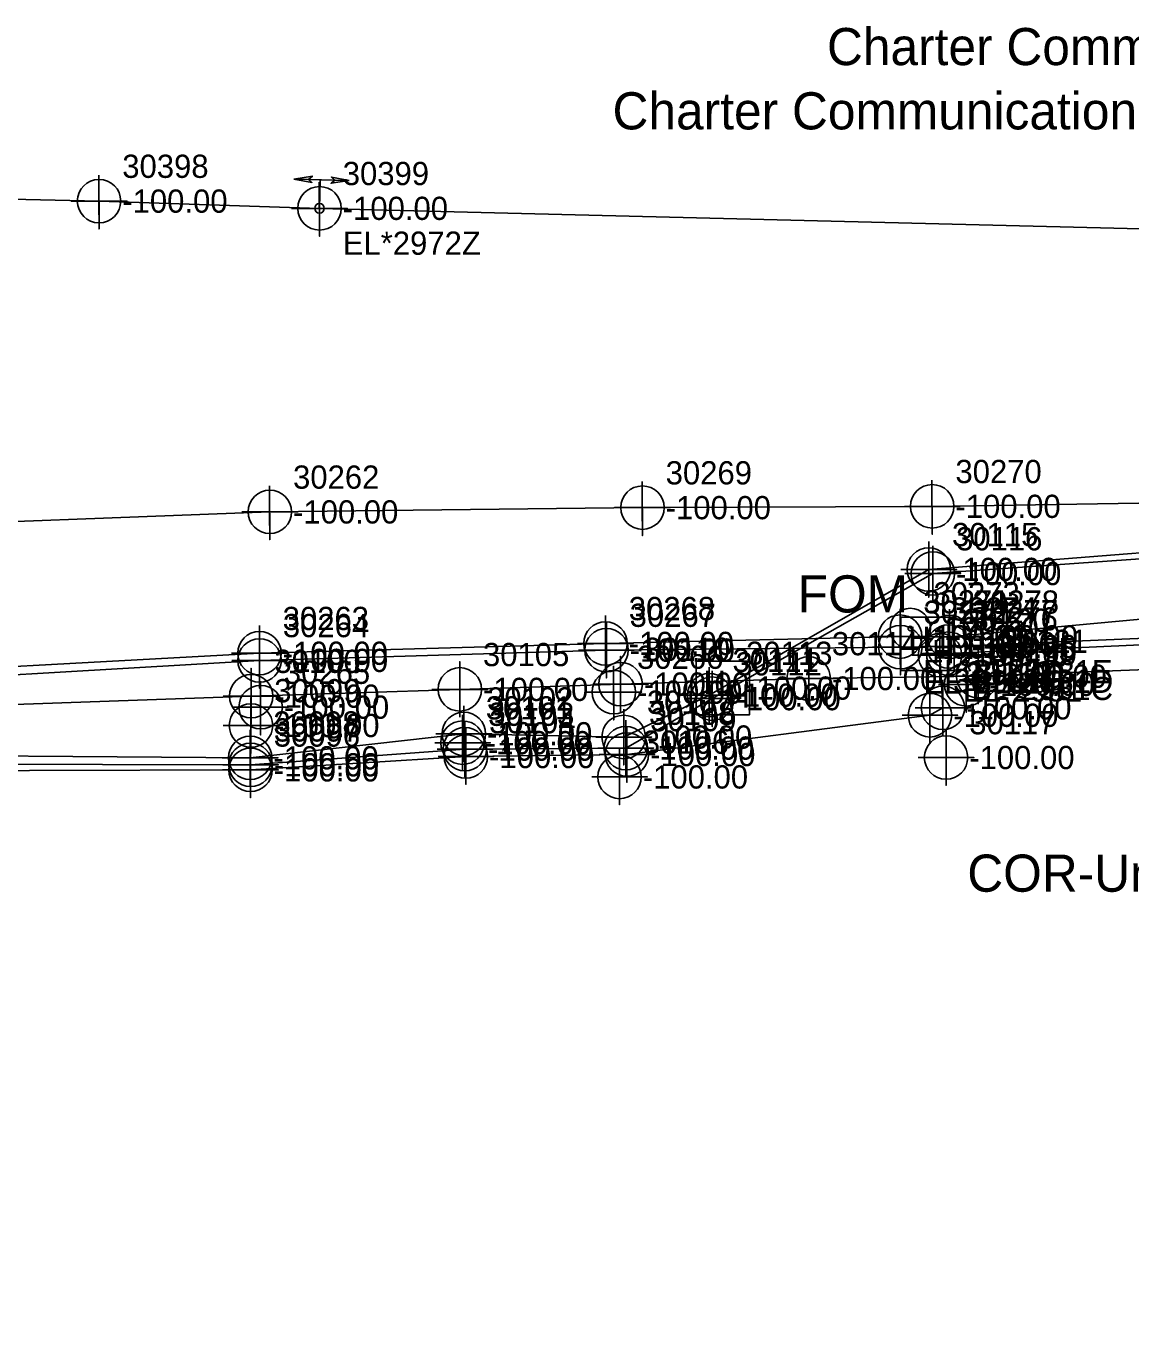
# Model space of a CAD drawing. Extents: x 2083698 to 2094313, y 743246 to 752873.
# Drawn here: x 2089340.7 to 2089459.7, y 744687.1 to 744827.1 of the extents above; entities that cross this region are included whole.
import ezdxf

# ---------------------------------------------------------------- set-up
doc = ezdxf.new("R2010")
doc.units = 0
for name, color, linetype in [('COGO Default Chain', 7, 'Continuous'), ('COGO Default Curve', 7, 'Continuous'), ('COGO Default Parcel', 7, 'Continuous'), ('COGO Default Point Number', 7, 'Continuous'), ('Default Symbol CELL', 7, 'Continuous'), ('Default Symbol Cogo Number', 7, 'Continuous'), ('Exist Property Corner CELL', 7, 'Continuous'), ('Exist Property Corner Cogo Comment', 7, 'Continuous'), ('Exist Property Deed Book Text', 7, 'Continuous'), ('Exist Property Line', 7, 'Continuous'), ('Exist Property Line Leader', 7, 'Continuous'), ('Exist Property Owner Text', 7, 'Continuous'), ('Exist Right of Way Line', 7, 'Continuous'), ('Exist Right of Way Line Leader', 7, 'Continuous'), ('Exist Right of Way Line Text', 7, 'Continuous'), ('Exist Utilities Gas UG Line SUE LOS B', 7, 'Continuous'), ('Exist Utilities Other Located Object CELL', 7, 'Continuous'), ('Exist Utilities Other Located Object Text', 7, 'Continuous'), ('Exist Utilities Telephone Change of Service SUE CELL', 7, 'Continuous'), ('Exist Utilities Telephone UG Conduit SUE LOS B', 7, 'Continuous'), ('Exist Utilities Telephone UG Conduit SUE LOS B Text', 7, 'Continuous'), ('Exist Utilities Telephone UG Conduit SUE LOS D', 7, 'Continuous'), ('Exist Utilities TV UG Cable SUE LOS B', 7, 'Continuous'), ('Exist Utilities TV UG Cable SUE LOS B Text', 7, 'Continuous'), ('Old_Level_20', 7, 'Continuous'), ('Scratch_Level_0', 7, 'Continuous'), ('Scratch_Level_2', 7, 'Continuous'), ('Scratch_Level_3', 7, 'Continuous')]:
    doc.layers.add(name, color=color, linetype=linetype)

msp = doc.modelspace()

# ---------------------------------------------------------------- linework, layer by layer
at = {"layer": 'COGO Default Curve'}
for points in [[(2089401.76, 744756.19), (2089407.76, 744756.19), (2089404.76, 744756.19), (2089404.76, 744759.19), (2089404.76, 744753.19)], [(2089422.01, 744756.79), (2089428.01, 744756.79), (2089425.01, 744756.79), (2089425.01, 744759.79), (2089425.01, 744753.79)], [(2089440.27, 744757.04), (2089446.27, 744757.04), (2089443.27, 744757.04), (2089443.27, 744760.04), (2089443.27, 744754.04)], [(2089361.98, 744754.89), (2089367.98, 744754.89), (2089364.98, 744754.89), (2089364.98, 744757.89), (2089364.98, 744751.89)], [(2089384.44, 744755.62), (2089390.44, 744755.62), (2089387.44, 744755.62), (2089387.44, 744758.62), (2089387.44, 744752.62)]]:
    msp.add_lwpolyline(points, dxfattribs=at)
for centre in [(2089425.01, 744756.79), (2089443.27, 744757.04), (2089387.44, 744755.62), (2089404.76, 744756.19), (2089364.98, 744754.89)]:
    msp.add_circle(centre, 2.34, dxfattribs=at)
at = {"layer": 'COGO Default Point Number'}
for points in [[(2089364.96, 744754.73), (2089364.96, 744748.73), (2089364.96, 744751.73), (2089367.96, 744751.73), (2089361.96, 744751.73)], [(2089387.74, 744752.88), (2089387.74, 744746.88), (2089387.74, 744749.88), (2089390.74, 744749.88), (2089384.74, 744749.88)], [(2089439.8, 744751.28), (2089439.8, 744745.28), (2089439.8, 744748.28), (2089442.8, 744748.28), (2089436.8, 744748.28)], [(2089404.65, 744749.19), (2089404.65, 744743.19), (2089404.65, 744746.19), (2089407.65, 744746.19), (2089401.65, 744746.19)]]:
    msp.add_lwpolyline(points, dxfattribs=at)
for centre in [(2089364.96, 744751.73), (2089387.74, 744749.88), (2089439.8, 744748.28), (2089404.65, 744746.19)]:
    msp.add_circle(centre, 2.34, dxfattribs=at)
at = {"layer": 'Exist Property Deed Book Text'}
for p, q in [((2089437.81, 744760.53), (2089437.81, 744760.53)), ((2089415.77, 744755.76), (2089415.77, 744755.76))]:
    msp.add_line(p, q, dxfattribs=at)
for points in [[(2089434.93, 744757.66), (2089440.68, 744757.66), (2089440.68, 744763.41), (2089434.93, 744763.41), (2089434.93, 744757.66)], [(2089412.9, 744752.89), (2089418.65, 744752.89), (2089418.65, 744758.64), (2089412.9, 744758.64), (2089412.9, 744752.89)]]:
    msp.add_lwpolyline(points, dxfattribs=at)
at = {"layer": 'Exist Property Line Leader'}
for points in [[(2089437.94, 744771.54), (2089437.94, 744765.54), (2089437.94, 744768.54), (2089440.94, 744768.54), (2089434.94, 744768.54)], [(2089438.38, 744771.09), (2089438.38, 744765.09), (2089438.38, 744768.09), (2089441.38, 744768.09), (2089435.38, 744768.09)], [(2089434.85, 744764.3), (2089434.85, 744758.3), (2089434.85, 744761.3), (2089437.85, 744761.3), (2089431.85, 744761.3)], [(2089403.13, 744763.57), (2089403.13, 744757.57), (2089403.13, 744760.57), (2089406.13, 744760.57), (2089400.13, 744760.57)], [(2089434.88, 744763.17), (2089434.88, 744757.17), (2089434.88, 744760.17), (2089437.88, 744760.17), (2089431.88, 744760.17)], [(2089440.07, 744763.24), (2089440.07, 744757.24), (2089440.07, 744760.24), (2089443.07, 744760.24), (2089437.07, 744760.24)], [(2089440.17, 744764.27), (2089440.17, 744758.27), (2089440.17, 744761.27), (2089443.17, 744761.27), (2089437.17, 744761.27)], [(2089365.87, 744762.51), (2089365.87, 744756.51), (2089365.87, 744759.51), (2089368.87, 744759.51), (2089362.87, 744759.51)], [(2089365.89, 744761.74), (2089365.89, 744755.74), (2089365.89, 744758.74), (2089368.89, 744758.74), (2089362.89, 744758.74)], [(2089403.23, 744762.85), (2089403.23, 744756.85), (2089403.23, 744759.85), (2089406.23, 744759.85), (2089400.23, 744759.85)], [(2089439.15, 744762.31), (2089439.15, 744756.31), (2089439.15, 744759.31), (2089442.15, 744759.31), (2089436.15, 744759.31)], [(2089440.04, 744762.47), (2089440.04, 744756.47), (2089440.04, 744759.47), (2089443.04, 744759.47), (2089437.04, 744759.47)], [(2089414.3, 744758), (2089414.3, 744752), (2089414.3, 744755), (2089417.3, 744755), (2089411.3, 744755)], [(2089414.63, 744757.62), (2089414.63, 744751.62), (2089414.63, 744754.62), (2089417.63, 744754.62), (2089411.63, 744754.62)], [(2089439.47, 744756.63), (2089439.47, 744750.63), (2089439.47, 744753.63), (2089442.47, 744753.63), (2089436.47, 744753.63)], [(2089438.07, 744755.83), (2089438.07, 744749.83), (2089438.07, 744752.83), (2089441.07, 744752.83), (2089435.07, 744752.83)], [(2089387.88, 744753.84), (2089387.88, 744747.84), (2089387.88, 744750.84), (2089390.88, 744750.84), (2089384.88, 744750.84)], [(2089405.09, 744753.49), (2089405.09, 744747.49), (2089405.09, 744750.49), (2089408.09, 744750.49), (2089402.09, 744750.49)], [(2089387.99, 744752.19), (2089387.99, 744746.19), (2089387.99, 744749.19), (2089390.99, 744749.19), (2089384.99, 744749.19)], [(2089405.31, 744752.3), (2089405.31, 744746.3), (2089405.31, 744749.3), (2089408.31, 744749.3), (2089402.31, 744749.3)], [(2089364.87, 744751.25), (2089364.87, 744745.25), (2089364.87, 744748.25), (2089367.87, 744748.25), (2089361.87, 744748.25)], [(2089364.92, 744750.5), (2089364.92, 744744.5), (2089364.92, 744747.5), (2089367.92, 744747.5), (2089361.92, 744747.5)], [(2089388.1, 744751.39), (2089388.1, 744745.39), (2089388.1, 744748.39), (2089391.1, 744748.39), (2089385.1, 744748.39)], [(2089405.44, 744751.61), (2089405.44, 744745.61), (2089405.44, 744748.61), (2089408.44, 744748.61), (2089402.44, 744748.61)], [(2089364.91, 744749.95), (2089364.91, 744743.95), (2089364.91, 744746.95), (2089367.91, 744746.95), (2089361.91, 744746.95)]]:
    msp.add_lwpolyline(points, dxfattribs=at)
for centre in [(2089437.94, 744768.54), (2089438.38, 744768.09), (2089403.13, 744760.57), (2089434.85, 744761.3), (2089440.17, 744761.27), (2089365.87, 744759.51), (2089403.23, 744759.85), (2089434.88, 744760.17), (2089439.15, 744759.31), (2089440.04, 744759.47), (2089440.07, 744760.24), (2089365.89, 744758.74), (2089414.3, 744755), (2089414.63, 744754.62), (2089439.47, 744753.63), (2089438.07, 744752.83), (2089387.88, 744750.84), (2089405.09, 744750.49), (2089364.87, 744748.25), (2089387.99, 744749.19), (2089388.1, 744748.39), (2089405.31, 744749.3), (2089405.44, 744748.61), (2089364.92, 744747.5), (2089364.91, 744746.95)]:
    msp.add_circle(centre, 2.34, dxfattribs=at)
at = {"layer": 'Exist Right of Way Line Text'}
for points in [[(2089348.57, 744811.01), (2089348.6, 744805.2), (2089348.58, 744808.2), (2089351.6, 744808.2), (2089345.6, 744808.2)], [(2089372.31, 744810.23), (2089372.34, 744804.42), (2089372.33, 744807.42), (2089375.34, 744807.42), (2089369.34, 744807.42)], [(2089366.96, 744777.54), (2089366.99, 744771.73), (2089366.97, 744774.73), (2089369.99, 744774.73), (2089363.99, 744774.73)], [(2089407.08, 744778), (2089407.11, 744772.19), (2089407.09, 744775.19), (2089410.11, 744775.19), (2089404.11, 744775.19)], [(2089438.27, 744778.15), (2089438.31, 744772.33), (2089438.29, 744775.33), (2089441.31, 744775.33), (2089435.31, 744775.33)], [(2089441.95, 744758.98), (2089441.98, 744753.16), (2089441.97, 744756.16), (2089444.98, 744756.16), (2089438.98, 744756.16)], [(2089404, 744758.14), (2089404.03, 744752.33), (2089404.01, 744755.33), (2089407.03, 744755.33), (2089401.03, 744755.33)], [(2089365.97, 744756.52), (2089366, 744750.71), (2089365.98, 744753.71), (2089369, 744753.71), (2089363, 744753.71)]]:
    msp.add_lwpolyline(points, dxfattribs=at)
for centre in [(2089348.6, 744808.2), (2089372.34, 744807.42), (2089366.99, 744774.73), (2089407.11, 744775.19), (2089438.31, 744775.33), (2089404.03, 744755.33), (2089441.98, 744756.16), (2089366, 744753.71)]:
    msp.add_circle(centre, 2.34, dxfattribs=at)
at = {"layer": 'Exist Utilities Gas UG Line SUE LOS B'}
msp.add_lwpolyline([(2089188.64, 744747.1), (2089230.97, 744748.35), (2089273.19, 744750.26), (2089317.04, 744753.19), (2089364.98, 744754.89), (2089387.44, 744755.62), (2089404.76, 744756.19), (2089425.01, 744756.79), (2089443.27, 744757.04), (2089483.06, 744758.61), (2089527.53, 744760.45), (2089553.61, 744761.17), (2089595.23, 744761.81), (2089636.84, 744760.15), (2089681.8, 744758.88), (2089727.57, 744756.98), (2089768.51, 744753.63)], dxfattribs=at)
at = {"layer": 'Exist Utilities Other Located Object CELL'}
for radius in [2.18, 0.24]:
    msp.add_circle((2089435.95, 744762.17), radius, dxfattribs=at)
at = {"layer": 'Exist Utilities Telephone Change of Service SUE CELL'}
for p, q in [((2089375.55, 744810.43), (2089369.59, 744810.57)), ((2089372.34, 744807.42), (2089372.42, 744810.5)), ((2089372.42, 744810.5), (2089375.55, 744810.43)), ((2089372.34, 744807.42), (2089372.34, 744807.42))]:
    msp.add_line(p, q, dxfattribs=at)
for points in [[(2089369.59, 744810.57), (2089371.57, 744810.87), (2089371.14, 744810.53), (2089371.52, 744810.22)], [(2089375.55, 744810.43), (2089373.58, 744810.13), (2089374, 744810.46), (2089373.63, 744810.78)]]:
    msp.add_lwpolyline(points, close=True, dxfattribs=at)
msp.add_circle((2089372.34, 744807.42), 0.517, dxfattribs=at)
at = {"layer": 'Exist Utilities Telephone UG Conduit SUE LOS B'}
for points in [[(2089061.62, 744791.75), (2089067.88, 744793.23), (2089088.91, 744796.69), (2089115.45, 744799.75), (2089135.45, 744804.3), (2089163.31, 744806.79), (2089208.17, 744806.73), (2089208.27, 744806.76), (2089232.61, 744807.03), (2089277.82, 744808.49), (2089323.28, 744808.75), (2089348.6, 744808.2), (2089372.34, 744807.42)], [(2089145.2, 744771.18), (2089206.42, 744774.64), (2089251.69, 744775.12), (2089321.7, 744773.01), (2089366.99, 744774.73), (2089407.11, 744775.19), (2089438.31, 744775.33), (2089485.01, 744776.05), (2089525.37, 744777.9), (2089574.4, 744778.04), (2089607.37, 744778.88), (2089668.76, 744778.9), (2089739.62, 744775.11), (2089794.23, 744770.71)]]:
    msp.add_lwpolyline(points, dxfattribs=at)
at = {"layer": 'Exist Utilities Telephone UG Conduit SUE LOS D'}
msp.add_lwpolyline([(2089372.34, 744807.42), (2089850.75, 744795.55), (2089956.41, 744821.33)], dxfattribs=at)
at = {"layer": 'Exist Utilities TV UG Cable SUE LOS B'}
for points in [[(2089188.75, 744744.93), (2089231.21, 744745.73), (2089273.55, 744747.67), (2089317.08, 744748.6), (2089364.87, 744748.25), (2089387.88, 744750.84), (2089405.09, 744750.49), (2089414.3, 744755), (2089437.94, 744768.54), (2089482.55, 744772.05), (2089527.16, 744774.21), (2089552.76, 744774.77), (2089591.94, 744775.4), (2089636.91, 744774.94), (2089688.64, 744772.79), (2089726.6, 744771.68), (2089764.39, 744770.54)], [(2089189.01, 744744.25), (2089231.48, 744744.21), (2089273.41, 744745.73), (2089317.11, 744747.61), (2089364.92, 744747.5), (2089387.99, 744749.19), (2089405.31, 744749.3), (2089414.63, 744754.62), (2089438.38, 744768.09), (2089482.53, 744771.23), (2089527.3, 744773.43), (2089552.73, 744773.44), (2089592.1, 744774.64), (2089636.89, 744774.29), (2089688.95, 744771.93), (2089726.77, 744770.46), (2089764.51, 744769.72)], [(2089440.07, 744760.24), (2089483.36, 744762.08), (2089527.65, 744763.42), (2089574.25, 744763.74), (2089615.42, 744765.9), (2089660.86, 744764.55), (2089725.11, 744762.38), (2089730.43, 744761.5), (2089790.79, 744756.97)], [(2089440.17, 744761.27), (2089482.91, 744765.23), (2089527.56, 744766.29), (2089574.29, 744764.63), (2089615.39, 744766.78), (2089660.76, 744765.67), (2089725.37, 744763.13), (2089730.43, 744762.01), (2089790.68, 744757.7)], [(2089440.04, 744759.47), (2089483.15, 744761.41), (2089527.57, 744762.82), (2089574.61, 744762.68), (2089615.38, 744764.66), (2089661.06, 744763.45), (2089724.73, 744761.87), (2089730.34, 744760.93), (2089790.92, 744756.15)], [(2088702.04, 744692.87), (2088747.83, 744702.02), (2088807.09, 744711.57), (2088863.56, 744720.83), (2088917.68, 744727.61), (2088958.28, 744732.15), (2089001.43, 744738.44), (2089033.44, 744742.83), (2089063.64, 744746.68), (2089098.1, 744749.39), (2089140.66, 744750.1), (2089171.19, 744747.82), (2089189.01, 744749.64), (2089258.03, 744755.08), (2089315.76, 744756.78), (2089365.87, 744759.51), (2089403.13, 744760.57), (2089434.85, 744761.3)], [(2088702.46, 744691.66), (2088747.9, 744701.08), (2088807.16, 744710.81), (2088863.81, 744719.73), (2088917.8, 744726.57), (2088958.35, 744731.03), (2089001.3, 744737.54), (2089033.45, 744741.69), (2089063.64, 744745.88), (2089098.22, 744748.67), (2089140.71, 744748.82), (2089171.23, 744747.79), (2089188.81, 744748.61), (2089257.91, 744754.22), (2089315.56, 744755.79), (2089365.89, 744758.74), (2089403.23, 744759.85), (2089434.88, 744760.17)], [(2088703.78, 744687.07), (2088731.41, 744691.38), (2088759.52, 744695.04), (2088784.54, 744697.84), (2088808.59, 744700.07), (2088866.55, 744709.27), (2088919.81, 744716.01), (2088960.48, 744720.38), (2088999.19, 744725.11), (2089036.36, 744727.95), (2089087.5, 744732.4), (2089099.66, 744734.5), (2089122.23, 744736.49), (2089157.51, 744740.67), (2089189.18, 744742.99), (2089231.36, 744743.18), (2089273.93, 744744.61), (2089317.29, 744746.82), (2089364.91, 744746.95), (2089388.1, 744748.39), (2089405.44, 744748.61), (2089438.07, 744752.83), (2089439.47, 744753.63), (2089439.15, 744759.31)]]:
    msp.add_lwpolyline(points, dxfattribs=at)

# ---------------------------------------------------------------- texts
at = {"layer": 'COGO Default Chain'}
for p in [(2089407.26, 744754.94), (2089427.51, 744755.54), (2089445.77, 744755.79), (2089367.48, 744753.64), (2089389.94, 744754.37)]:
    msp.add_text('-100.00', height=2.5, dxfattribs=at).set_placement(p)
at = {"layer": 'COGO Default Parcel'}
msp.add_text('30273', height=2.5, dxfattribs=at).set_placement((2089438.45, 744764.67))
at = {"layer": 'Default Symbol CELL'}
for s, p in [('30115', (2089440.44, 744771.04)), ('30116', (2089440.88, 744770.59)), ('30271', (2089437.35, 744763.8)), ('30278', (2089442.67, 744763.77)), ('30263', (2089368.37, 744762.01)), ('30268', (2089405.63, 744763.07)), ('30267', (2089405.73, 744762.35)), ('30272', (2089437.38, 744762.67)), ('30120', (2089441.65, 744761.81)), ('30276', (2089442.54, 744761.97)), ('30277', (2089442.57, 744762.74)), ('30264', (2089368.39, 744761.24)), ('30111', (2089416.8, 744757.5)), ('30112', (2089417.13, 744757.12)), ('30118', (2089440.57, 744755.33)), ('30119', (2089441.97, 744756.13)), ('30102', (2089390.38, 744753.34)), ('30107', (2089407.59, 744752.99)), ('30098', (2089367.37, 744750.75)), ('30103', (2089390.49, 744751.69)), ('30104', (2089390.6, 744750.89)), ('30108', (2089407.81, 744751.8)), ('30109', (2089407.94, 744751.11)), ('30097', (2089367.42, 744750)), ('30096', (2089367.41, 744749.45))]:
    msp.add_text(s, height=2.5, dxfattribs=at).set_placement(p)
at = {"layer": 'Default Symbol Cogo Number'}
for p in [(2089440.44, 744767.29), (2089440.88, 744766.84), (2089405.63, 744759.32), (2089437.35, 744760.05), (2089442.57, 744758.99), (2089442.67, 744760.02), (2089368.37, 744758.26), (2089405.73, 744758.6), (2089437.38, 744758.92), (2089441.65, 744758.06), (2089442.54, 744758.22), (2089368.39, 744757.49), (2089416.8, 744753.75), (2089417.13, 744753.37), (2089441.97, 744752.38), (2089440.57, 744751.58), (2089390.38, 744749.59), (2089407.59, 744749.24), (2089390.49, 744747.94), (2089407.81, 744748.05), (2089367.37, 744747), (2089390.6, 744747.14), (2089407.94, 744747.36), (2089367.42, 744746.25), (2089367.41, 744745.7)]:
    msp.add_text('-100.00', height=2.5, dxfattribs=at).set_placement(p)
at = {"layer": 'Exist Property Corner CELL'}
for s, p in [('EL*2981D', (2089437.35, 744756.3)), ('BL*2981E', (2089442.67, 744756.27)), ('EL*2981C', (2089437.38, 744755.17)), ('BL*2981D', (2089442.57, 744755.24)), ('EL*2981', (2089441.65, 744754.31)), ('BL*2981C', (2089442.54, 744754.47))]:
    msp.add_text(s, height=2.5, dxfattribs=at).set_placement(p)
at = {"layer": 'Exist Property Corner Cogo Comment'}
for p in [(2089440.31, 744759.28), (2089418.27, 744754.51)]:
    msp.add_text('-100.00', height=2.5, dxfattribs=at).set_placement(p)
at = {"layer": 'Exist Property Deed Book Text'}
for p in [(2089435.72, 744759.88), (2089438.29, 744758.42), (2089413.68, 744755.12), (2089416.26, 744753.66)]:
    msp.add_text('H', height=2.5, dxfattribs=at).set_placement(p)
at = {"layer": 'Exist Property Line'}
for p in [(2089367.46, 744750.48), (2089390.24, 744748.63), (2089442.3, 744747.03), (2089407.15, 744744.94)]:
    msp.add_text('-100.00', height=2.5, dxfattribs=at).set_placement(p)
at = {"layer": 'Exist Property Owner Text'}
for s, p in [('30274', (2089440.31, 744763.03)), ('30113', (2089418.27, 744758.26))]:
    msp.add_text(s, height=2.5, dxfattribs=at).set_placement(p)
at = {"layer": 'Exist Right of Way Line'}
for s, p in [('30099', (2089367.46, 744754.23)), ('30101', (2089390.24, 744752.38)), ('30117', (2089442.3, 744750.78)), ('30106', (2089407.15, 744748.69))]:
    msp.add_text(s, height=2.5, dxfattribs=at).set_placement(p)
at = {"layer": 'Exist Right of Way Line Leader'}
for s, p in [('30398', (2089351.1, 744810.7)), ('30399', (2089374.84, 744809.92)), ('30262', (2089369.49, 744777.23)), ('30269', (2089409.61, 744777.69)), ('30270', (2089440.81, 744777.83)), ('30266', (2089406.53, 744757.83)), ('30275', (2089444.48, 744758.66)), ('30265', (2089368.5, 744756.21))]:
    msp.add_text(s, height=2.5, dxfattribs=at).set_placement(p)
at = {"layer": 'Exist Utilities Other Located Object Text'}
msp.add_text('FOM', height=4, dxfattribs=at).set_placement((2089423.83, 744763.9))
at = {"layer": 'Exist Utilities Telephone UG Conduit SUE LOS B Text'}
msp.add_text('COR-Unk. S/T', height=4, dxfattribs=at).set_placement((2089442.09, 744733.83))
at = {"layer": 'Exist Utilities TV UG Cable SUE LOS B Text'}
for s, p in [('Charter Communication, Fiber/Coax, Unk. S(3 Lines)', (2089426.98, 744822.84)), ('Charter Communication, Fiber/Coax, Unk. S(2 Lines)', (2089403.89, 744815.92))]:
    msp.add_text(s, height=4, dxfattribs=at).set_placement(p)
at = {"layer": 'Old_Level_20'}
for s, p in [('30114', (2089427.51, 744759.29)), ('30121', (2089445.77, 744759.54)), ('30105', (2089389.94, 744758.12)), ('30110', (2089407.26, 744758.69)), ('30100', (2089367.48, 744757.39))]:
    msp.add_text(s, height=2.5, dxfattribs=at).set_placement(p)
at = {"layer": 'Scratch_Level_0'}
msp.add_text('-100.00', height=2.5, dxfattribs=at).set_placement((2089438.45, 744760.92))
at = {"layer": 'Scratch_Level_2'}
for p in [(2089351.1, 744806.95), (2089374.84, 744806.17), (2089369.49, 744773.48), (2089409.61, 744773.94), (2089440.81, 744774.08), (2089444.48, 744754.91), (2089406.53, 744754.08), (2089368.5, 744752.46)]:
    msp.add_text('-100.00', height=2.5, dxfattribs=at).set_placement(p)
at = {"layer": 'Scratch_Level_3'}
msp.add_text('EL*2972Z', height=2.5, dxfattribs=at).set_placement((2089374.84, 744802.42))

doc.saveas('drawing.dxf')
